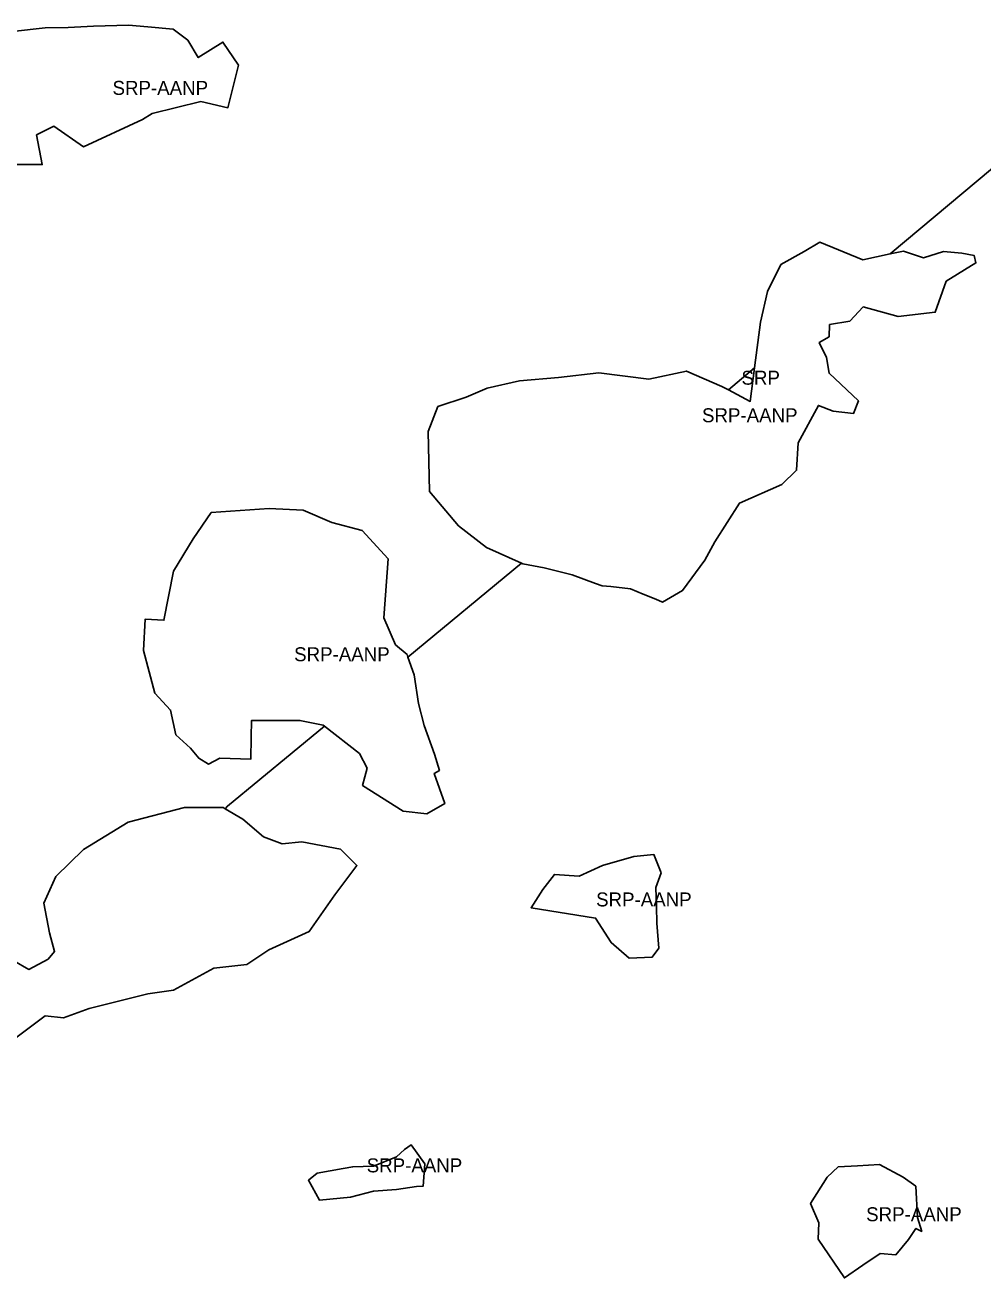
# Model space of a CAD drawing. Extents: x 598968 to 613553, y 4409678 to 4430833.
# Drawn here: x 607375 to 608198, y 4420105 to 4421182 of the extents above; entities that cross this region are included whole.
import ezdxf

# ---------------------------------------------------------------- set-up
doc = ezdxf.new("R2010")
doc.units = 0
doc.layers.add('Sòl Rústic Protegit', color=7, linetype='Continuous')
doc.layers.add('Sòl Rústic Protegit - Alt Nivell de Protecció', color=7, linetype='Continuous')

msp = doc.modelspace()

# ---------------------------------------------------------------- linework, layer by layer
at = {"layer": 'Sòl Rústic Protegit'}
for points in [[(607364.5551, 4421176.0098), (607392.6177, 4421179.0098), (607412.3677, 4421179.5098), (607423.2427, 4421180.0098), (607434.1177, 4421180.5098), (607464.1177, 4421181.5098), (607480.6177, 4421180.0098), (607502.5551, 4421178.0098), (607514.8851, 4421168.4454), (607523.9215, 4421153.5622), (607545.1831, 4421166.8508), (607558.4717, 4421147.1836), (607549.4355, 4421110.507), (607526.0475, 4421115.8224), (607484.3677, 4421105.5098), (607476.1801, 4421100.5098), (607425.5859, 4421077.0198), (607400.0717, 4421094.5606), (607385.1885, 4421087.119), (607389.9723, 4421061.605), (607366.5845, 4421061.605)], [(608242.8497, 4421089.6404), (608118.1025, 4420984.8808), (608129.2961, 4420987.2836), (608146.6707, 4420981.4472), (608163.7657, 4420987.1456), (608179.4363, 4420985.721), (608190.1207, 4420983.584), (608191.5453, 4420977.1734), (608165.9027, 4420961.5028), (608156.7337, 4420934.7836), (608124.8587, 4420931.2836), (608094.6729, 4420939.4216), (608083.4211, 4420927.2836), (608065.9837, 4420924.2836), (608065.4687, 4420913.779), (608057.0461, 4420908.7836), (608063.3319, 4420895.9716), (608065.4687, 4420882.438), (608090.6711, 4420858.7836), (608086.4837, 4420847.7836), (608069.1711, 4420849.7836), (608056.2961, 4420854.7836), (608039.1139, 4420822.605), (608037.6893, 4420799.0992), (608024.8679, 4420786.9902), (607988.5461, 4420770.7836), (607967.5461, 4420737.7836), (607958.9211, 4420721.7836), (607939.7337, 4420695.7836), (607929.3587, 4420689.7836), (607922.6087, 4420685.7836), (607916.9211, 4420688.2836), (607905.9211, 4420692.7836), (607894.9837, 4420697.2836), (607878.2961, 4420699.2836), (607870.6087, 4420699.7836), (607864.8587, 4420701.7836), (607844.8587, 4420709.2836), (607821.0461, 4420715.2836), (607802.4837, 4420718.7836), (607801.5235, 4420719.2174), (607703.9939, 4420638.6662), (607709.3703, 4420623.305), (607713.1203, 4420598.805), (607717.9953, 4420579.805), (607726.8703, 4420555.305), (607731.0577, 4420541.305), (607726.6203, 4420538.805), (607735.6197, 4420512.8406), (607720.1937, 4420503.9098), (607699.8965, 4420506.3454), (607664.9855, 4420528.2664), (607668.9953, 4420543.305), (607662.3077, 4420555.805), (607632.2535, 4420579.4148), (607548.9829, 4420510.6406), (607546.9973, 4420508.4244), (607562.2589, 4420499.3468), (607579.8839, 4420484.3468), (607595.9463, 4420478.3468), (607612.9159, 4420479.9924), (607645.9653, 4420473.6972), (607660.1295, 4420459.5332), (607641.2439, 4420434.3526), (607619.2109, 4420402.8768), (607584.5877, 4420387.139), (607565.7023, 4420374.5488), (607537.3741, 4420371.4012), (607502.7509, 4420352.5156), (607480.7179, 4420349.3682), (607455.5373, 4420343.073), (607430.3567, 4420336.7778), (607408.3237, 4420328.909), (607392.5859, 4420330.4826), (607354.8149, 4420302.1546)], [(607365.6339, 4420377.8468), (607378.5713, 4420370.3468), (607395.0089, 4420379.3468), (607400.5713, 4420385.8468), (607396.3839, 4420401.8468), (607391.3839, 4420427.3468), (607401.6963, 4420450.3468), (607425.4463, 4420473.3468), (607463.8839, 4420496.8468), (607512.1963, 4420509.3468), (607545.4463, 4420509.3468), (607546.9973, 4420508.4244), (607548.9829, 4420510.6406), (607632.2535, 4420579.4148), (607631.1203, 4420580.305), (607611.1827, 4420584.305), (607569.6827, 4420584.305), (607569.3703, 4420569.805), (607569.1825, 4420550.9994), (607542.3903, 4420551.8112), (607532.8077, 4420546.805), (607524.3703, 4420551.805), (607517.1827, 4420560.305), (607504.7453, 4420571.805), (607500.1721, 4420593.2176), (607486.6827, 4420607.805), (607476.9327, 4420644.305), (607478.2511, 4420671.1588), (607494.4887, 4420670.347), (607502.6077, 4420712.565), (607519.6573, 4420740.1692), (607535.0833, 4420762.9022), (607584.7453, 4420766.305), (607614.1203, 4420764.805), (607638.6827, 4420754.305), (607664.6203, 4420747.305), (607686.9063, 4420723.1196), (607683.3703, 4420672.305), (607693.4327, 4420649.305), (607703.2453, 4420640.805), (607703.9939, 4420638.6662), (607801.5235, 4420719.2174), (607771.4837, 4420732.7836), (607747.4211, 4420751.2836), (607722.4211, 4420780.7836), (607721.2961, 4420832.2836), (607729.7337, 4420853.7836), (607753.8587, 4420861.7836), (607772.0027, 4420869.6166), (607799.7823, 4420876.0272), (607833.2601, 4420878.8764), (607867.7961, 4420882.7836), (607910.9005, 4420877.4518), (607943.1087, 4420884.2836), (607973.5825, 4420871.0412), (607979.0783, 4420868.1316), (608001.5819, 4420887.0296), (608006.7337, 4420926.2836), (608012.5461, 4420952.7836), (608024.1557, 4420975.7488), (608044.0999, 4420987.1456), (608057.6335, 4420994.9808), (608094.3587, 4420979.7836), (608118.1025, 4420984.8808), (608242.8497, 4421089.6404)]]:
    msp.add_lwpolyline(points, dxfattribs=at)
for points in [[(607979.0783, 4420868.1316), (607997.8007, 4420858.2198), (608001.5819, 4420887.0296)], [(607921.3779, 4420453.238), (607916.6567, 4420440.6478), (607917.2669, 4420424.5262), (607917.5795, 4420410.0262), (607919.3295, 4420388.5262), (607913.7669, 4420381.0262), (607894.0169, 4420380.0262), (607878.3295, 4420393.5262), (607865.0795, 4420414.5262), (607809.6391, 4420423.336), (607819.7669, 4420439.0262), (607829.7045, 4420452.0262), (607850.8295, 4420450.5262), (607871.0167, 4420459.5332), (607897.7711, 4420467.402), (607915.0827, 4420468.9758)], [(607654.7251, 4420174.8624), (607627.9127, 4420172.3624), (607618.6001, 4420189.3624), (607626.1001, 4420195.3624), (607648.3501, 4420199.3624), (607656.6627, 4420200.8624), (607674.5377, 4420201.3624), (607694.1627, 4420209.3624), (607701.0377, 4420215.8624), (607706.6627, 4420219.8624), (607718.5377, 4420203.3624), (607717.1001, 4420184.3624), (607711.3501, 4420183.8624), (607694.1627, 4420181.3624), (607674.4127, 4420179.8624)], [(608141.3215, 4420157.3458), (608145.0091, 4420145.3458), (608140.1341, 4420147.9236), (608133.8389, 4420138.4808), (608122.8841, 4420125.3458), (608109.4465, 4420126.3458), (608094.4943, 4420116.4478), (608078.7565, 4420105.4312), (608056.1341, 4420138.8458), (608056.7235, 4420152.6448), (608049.6965, 4420169.3458), (608063.8215, 4420191.8458), (608073.1965, 4420200.8458), (608089.8215, 4420201.8458), (608108.9465, 4420202.8458), (608129.1177, 4420191.9896), (608140.1341, 4420184.1206)]]:
    msp.add_lwpolyline(points, close=True, dxfattribs=at)
at = {"layer": 'Sòl Rústic Protegit - Alt Nivell de Protecció'}
for points in [[(607366.5845, 4421061.605), (607389.9723, 4421061.605), (607385.1885, 4421087.119), (607400.0717, 4421094.5606), (607425.5859, 4421077.0198), (607476.1801, 4421100.5098), (607484.3677, 4421105.5098), (607526.0475, 4421115.8224), (607549.4355, 4421110.507), (607558.4717, 4421147.1836), (607545.1831, 4421166.8508), (607523.9215, 4421153.5622), (607514.8851, 4421168.4454), (607502.5551, 4421178.0098), (607480.6177, 4421180.0098), (607464.1177, 4421181.5098), (607434.1177, 4421180.5098), (607423.2427, 4421180.0098), (607412.3677, 4421179.5098), (607392.6177, 4421179.0098), (607364.5551, 4421176.0098)], [(607354.8149, 4420302.1546), (607392.5859, 4420330.4826), (607408.3237, 4420328.909), (607430.3567, 4420336.7778), (607455.5373, 4420343.073), (607480.7179, 4420349.3682), (607502.7509, 4420352.5156), (607537.3741, 4420371.4012), (607565.7023, 4420374.5488), (607584.5877, 4420387.139), (607619.2109, 4420402.8768), (607641.2439, 4420434.3526), (607660.1295, 4420459.5332), (607645.9653, 4420473.6972), (607612.9159, 4420479.9924), (607595.9463, 4420478.3468), (607579.8839, 4420484.3468), (607562.2589, 4420499.3468), (607546.9973, 4420508.4244), (607545.4463, 4420509.3468), (607512.1963, 4420509.3468), (607463.8839, 4420496.8468), (607425.4463, 4420473.3468), (607401.6963, 4420450.3468), (607391.3839, 4420427.3468), (607396.3839, 4420401.8468), (607400.5713, 4420385.8468), (607395.0089, 4420379.3468), (607378.5713, 4420370.3468), (607365.6339, 4420377.8468)]]:
    msp.add_lwpolyline(points, dxfattribs=at)
for points in [[(608118.1025, 4420984.8808), (608094.3587, 4420979.7836), (608057.6335, 4420994.9808), (608044.0999, 4420987.1456), (608024.1557, 4420975.7488), (608012.5461, 4420952.7836), (608006.7337, 4420926.2836), (608001.5819, 4420887.0296), (607997.8007, 4420858.2198), (607979.0783, 4420868.1316), (607973.5825, 4420871.0412), (607943.1087, 4420884.2836), (607910.9005, 4420877.4518), (607867.7961, 4420882.7836), (607833.2601, 4420878.8764), (607799.7823, 4420876.0272), (607772.0027, 4420869.6166), (607753.8587, 4420861.7836), (607729.7337, 4420853.7836), (607721.2961, 4420832.2836), (607722.4211, 4420780.7836), (607747.4211, 4420751.2836), (607771.4837, 4420732.7836), (607801.5235, 4420719.2174), (607802.4837, 4420718.7836), (607821.0461, 4420715.2836), (607844.8587, 4420709.2836), (607864.8587, 4420701.7836), (607870.6087, 4420699.7836), (607878.2961, 4420699.2836), (607894.9837, 4420697.2836), (607905.9211, 4420692.7836), (607916.9211, 4420688.2836), (607922.6087, 4420685.7836), (607929.3587, 4420689.7836), (607939.7337, 4420695.7836), (607958.9211, 4420721.7836), (607967.5461, 4420737.7836), (607988.5461, 4420770.7836), (608024.8679, 4420786.9902), (608037.6893, 4420799.0992), (608039.1139, 4420822.605), (608056.2961, 4420854.7836), (608069.1711, 4420849.7836), (608086.4837, 4420847.7836), (608090.6711, 4420858.7836), (608065.4687, 4420882.438), (608063.3319, 4420895.9716), (608057.0461, 4420908.7836), (608065.4687, 4420913.779), (608065.9837, 4420924.2836), (608083.4211, 4420927.2836), (608094.6729, 4420939.4216), (608124.8587, 4420931.2836), (608156.7337, 4420934.7836), (608165.9027, 4420961.5028), (608191.5453, 4420977.1734), (608190.1207, 4420983.584), (608179.4363, 4420985.721), (608163.7657, 4420987.1456), (608146.6707, 4420981.4472), (608129.2961, 4420987.2836)], [(607703.9939, 4420638.6662), (607703.2453, 4420640.805), (607693.4327, 4420649.305), (607683.3703, 4420672.305), (607686.9063, 4420723.1196), (607664.6203, 4420747.305), (607638.6827, 4420754.305), (607614.1203, 4420764.805), (607584.7453, 4420766.305), (607535.0833, 4420762.9022), (607519.6573, 4420740.1692), (607502.6077, 4420712.565), (607494.4887, 4420670.347), (607478.2511, 4420671.1588), (607476.9327, 4420644.305), (607486.6827, 4420607.805), (607500.1721, 4420593.2176), (607504.7453, 4420571.805), (607517.1827, 4420560.305), (607524.3703, 4420551.805), (607532.8077, 4420546.805), (607542.3903, 4420551.8112), (607569.1825, 4420550.9994), (607569.3703, 4420569.805), (607569.6827, 4420584.305), (607611.1827, 4420584.305), (607631.1203, 4420580.305), (607632.2535, 4420579.4148), (607662.3077, 4420555.805), (607668.9953, 4420543.305), (607664.9855, 4420528.2664), (607699.8965, 4420506.3454), (607720.1937, 4420503.9098), (607735.6197, 4420512.8406), (607726.6203, 4420538.805), (607731.0577, 4420541.305), (607726.8703, 4420555.305), (607717.9953, 4420579.805), (607713.1203, 4420598.805), (607709.3703, 4420623.305)], [(607921.3779, 4420453.238), (607915.0827, 4420468.9758), (607897.7711, 4420467.402), (607871.0167, 4420459.5332), (607850.8295, 4420450.5262), (607829.7045, 4420452.0262), (607819.7669, 4420439.0262), (607809.6391, 4420423.336), (607865.0795, 4420414.5262), (607878.3295, 4420393.5262), (607894.0169, 4420380.0262), (607913.7669, 4420381.0262), (607919.3295, 4420388.5262), (607917.5795, 4420410.0262), (607917.2669, 4420424.5262), (607916.6567, 4420440.6478)], [(607654.7251, 4420174.8624), (607674.4127, 4420179.8624), (607694.1627, 4420181.3624), (607711.3501, 4420183.8624), (607717.1001, 4420184.3624), (607718.5377, 4420203.3624), (607706.6627, 4420219.8624), (607701.0377, 4420215.8624), (607694.1627, 4420209.3624), (607674.5377, 4420201.3624), (607656.6627, 4420200.8624), (607648.3501, 4420199.3624), (607626.1001, 4420195.3624), (607618.6001, 4420189.3624), (607627.9127, 4420172.3624)], [(608141.3215, 4420157.3458), (608140.1341, 4420184.1206), (608129.1177, 4420191.9896), (608108.9465, 4420202.8458), (608089.8215, 4420201.8458), (608073.1965, 4420200.8458), (608063.8215, 4420191.8458), (608049.6965, 4420169.3458), (608056.7235, 4420152.6448), (608056.1341, 4420138.8458), (608078.7565, 4420105.4312), (608094.4943, 4420116.4478), (608109.4465, 4420126.3458), (608122.8841, 4420125.3458), (608133.8389, 4420138.4808), (608140.1341, 4420147.9236), (608145.0091, 4420145.3458)]]:
    msp.add_lwpolyline(points, close=True, dxfattribs=at)

# ---------------------------------------------------------------- texts
at = {"layer": 'Sòl Rústic Protegit'}
msp.add_text('SRP', height=12, dxfattribs=at).set_placement((607990.3301, 4420872.6247))
at = {"layer": 'Sòl Rústic Protegit - Alt Nivell de Protecció'}
for p in [(607450.3572, 4421121.5574), (607956.4207, 4420840.3822), (607606.2762, 4420635.1074), (607865.5085, 4420424.501), (607668.5689, 4420196.1124), (608097.3528, 4420154.1385)]:
    msp.add_text('SRP-AANP', height=12, dxfattribs=at).set_placement(p)

doc.saveas('drawing.dxf')
